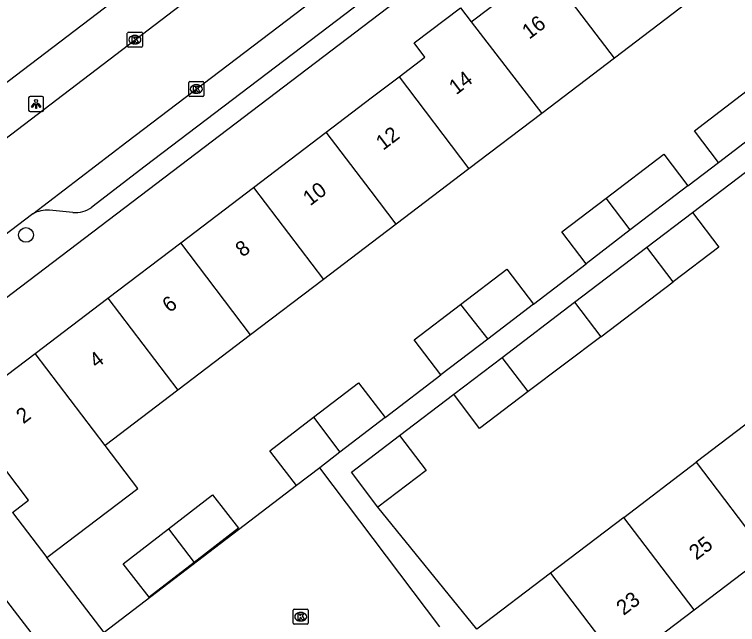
# Model space of a CAD drawing. Extents: x 160037 to 160839, y 385326 to 386441.
# Drawn here: x 160476.32 to 160524.33, y 385571.88 to 385612.39 of the extents above; entities that cross this region are included whole.
import ezdxf

# ---------------------------------------------------------------- set-up
doc = ezdxf.new("R2010")
doc.units = 0
for name, color, linetype in [('IMGEO_Boom', 7, 'Continuous'), ('IMGEO_Kolk', 7, 'Continuous'), ('IMGEO_Lichtpunt', 7, 'Continuous'), ('IMGEO_Pand', 7, 'Continuous'), ('IMGEO_Pand_nummerreeks', 7, 'Continuous'), ('IMGEO_Rijbaan_lokaal_open', 7, 'Continuous'), ('IMGEO_Voetpad_open', 7, 'Continuous')]:
    doc.layers.add(name, color=color, linetype=linetype)

msp = doc.modelspace()

# ---------------------------------------------------------------- linework, layer by layer
at = {"layer": 'IMGEO_Boom'}
msp.add_circle((160477.081, 385597.751), 0.489, dxfattribs=at)
at = {"layer": 'IMGEO_Kolk'}
for p, q in [((160483.811, 385610.285), (160483.811, 385611.137)), ((160483.886, 385611.211), (160484.738, 385611.211)), ((160484.812, 385611.137), (160484.812, 385610.285)), ((160484.299, 385610.991), (160484.324, 385610.991)), ((160484.738, 385610.211), (160483.886, 385610.211)), ((160484.322, 385610.431), (160484.297, 385610.431)), ((160487.891, 385607.01), (160487.891, 385607.862)), ((160487.966, 385607.936), (160488.818, 385607.936)), ((160488.379, 385607.716), (160488.404, 385607.716)), ((160488.892, 385607.862), (160488.892, 385607.01)), ((160488.818, 385606.936), (160487.966, 385606.936)), ((160488.402, 385607.156), (160488.377, 385607.156)), ((160494.823, 385571.974), (160494.823, 385572.826)), ((160494.898, 385572.9), (160495.75, 385572.9)), ((160495.311, 385572.68), (160495.336, 385572.68)), ((160495.824, 385572.826), (160495.824, 385571.974)), ((160495.75, 385571.9), (160494.898, 385571.9)), ((160495.334, 385572.12), (160495.309, 385572.12))]:
    msp.add_line(p, q, dxfattribs=at)
for points in [[(160483.811, 385610.285), (160483.811, 385611.137)], [(160483.886, 385611.211), (160484.738, 385611.211)], [(160484.812, 385611.137), (160484.812, 385610.285)], [(160484.132, 385610.911), (160484.255, 385610.911), (160484.255, 385610.76), (160484.385, 385610.911), (160484.549, 385610.911), (160484.403, 385610.76), (160484.556, 385610.511), (160484.404, 385610.511), (160484.319, 385610.675), (160484.255, 385610.608), (160484.255, 385610.511), (160484.132, 385610.511), (160484.132, 385610.911)], [(160484.738, 385610.211), (160483.886, 385610.211)], [(160487.891, 385607.01), (160487.891, 385607.862)], [(160487.966, 385607.936), (160488.818, 385607.936)], [(160488.892, 385607.862), (160488.892, 385607.01)], [(160488.212, 385607.636), (160488.335, 385607.636), (160488.335, 385607.485), (160488.465, 385607.636), (160488.629, 385607.636), (160488.483, 385607.485), (160488.636, 385607.236), (160488.484, 385607.236), (160488.399, 385607.4), (160488.335, 385607.333), (160488.335, 385607.236), (160488.212, 385607.236), (160488.212, 385607.636)], [(160488.818, 385606.936), (160487.966, 385606.936)], [(160494.823, 385571.974), (160494.823, 385572.826)], [(160494.898, 385572.9), (160495.75, 385572.9)], [(160495.824, 385572.826), (160495.824, 385571.974)], [(160495.144, 385572.6), (160495.267, 385572.6), (160495.267, 385572.449), (160495.397, 385572.6), (160495.561, 385572.6), (160495.415, 385572.449), (160495.568, 385572.2), (160495.416, 385572.2), (160495.331, 385572.364), (160495.267, 385572.297), (160495.267, 385572.2), (160495.144, 385572.2), (160495.144, 385572.6)], [(160495.75, 385571.9), (160494.898, 385571.9)]]:
    msp.add_lwpolyline(points, dxfattribs=at)
for centre, start, end in [((160483.888, 385611.135), 91.552, 178.448), ((160483.888, 385611.135), 91.552, 178.448), ((160484.736, 385611.135), 1.552, 88.448), ((160484.736, 385611.135), 1.552, 88.448), ((160483.888, 385610.287), 181.552, 268.448), ((160483.888, 385610.287), 181.552, 268.448), ((160484.736, 385610.287), 271.552, 358.448), ((160484.736, 385610.287), 271.552, 358.448), ((160487.968, 385607.86), 91.552, 178.448), ((160487.968, 385607.86), 91.552, 178.448), ((160488.816, 385607.86), 1.552, 88.448), ((160488.816, 385607.86), 1.552, 88.448), ((160487.968, 385607.012), 181.552, 268.448), ((160487.968, 385607.012), 181.552, 268.448), ((160488.816, 385607.012), 271.552, 358.448), ((160488.816, 385607.012), 271.552, 358.448), ((160494.9, 385572.824), 91.552, 178.448), ((160494.9, 385572.824), 91.552, 178.448), ((160495.748, 385572.824), 1.552, 88.448), ((160495.748, 385572.824), 1.552, 88.448), ((160494.9, 385571.976), 181.552, 268.448), ((160494.9, 385571.976), 181.552, 268.448), ((160495.748, 385571.976), 271.552, 358.448), ((160495.748, 385571.976), 271.552, 358.448)]:
    msp.add_arc(centre, 0.0765, start, end, dxfattribs=at)
for centre, major_axis, ratio, start_param, end_param in [((160484.298, 385610.711), (-0.387, 0.002), 0.722429, 4.712389, 7.853982), ((160484.323, 385610.711), (-0.39, 0.002), 0.717154, 1.570796, 4.712389), ((160488.378, 385607.436), (-0.387, 0.002), 0.722429, 4.712389, 7.853982), ((160488.403, 385607.436), (-0.39, 0.002), 0.717154, 1.570796, 4.712389), ((160495.31, 385572.4), (-0.387, 0.002), 0.722429, 4.712389, 7.853982), ((160495.335, 385572.4), (-0.39, 0.002), 0.717154, 1.570796, 4.712389)]:
    msp.add_ellipse(centre, major_axis=major_axis, ratio=ratio, start_param=start_param, end_param=end_param, dxfattribs=at)
at = {"layer": 'IMGEO_Lichtpunt'}
for p, q in [((160477.258, 385606.844), (160477.258, 385606.037)), ((160477.258, 385606.844), (160477.258, 385606.037)), ((160478.16, 385606.939), (160477.352, 385606.939)), ((160478.16, 385606.939), (160477.352, 385606.939)), ((160478.254, 385606.037), (160478.254, 385606.844)), ((160478.254, 385606.037), (160478.254, 385606.844)), ((160477.352, 385605.943), (160478.16, 385605.943)), ((160477.352, 385605.943), (160478.16, 385605.943))]:
    msp.add_line(p, q, dxfattribs=at)
for points in [[(160477.632, 385606.508), (160477.671, 385606.48), (160477.483, 385606.218), (160477.445, 385606.245), (160477.632, 385606.508)], [(160477.734, 385606.46), (160477.781, 385606.46), (160477.781, 385606.138), (160477.734, 385606.138), (160477.734, 385606.46)], [(160477.844, 385606.48), (160477.882, 385606.507), (160478.069, 385606.245), (160478.03, 385606.217), (160477.844, 385606.48)]]:
    msp.add_lwpolyline(points, dxfattribs=at)
msp.add_circle((160477.757, 385606.642), 0.0994, dxfattribs=at)
for centre, start, end in [((160477.352, 385606.844), 90, 180), ((160477.352, 385606.844), 90, 180), ((160478.16, 385606.844), 0, 90), ((160478.16, 385606.844), 0, 90), ((160477.352, 385606.037), 180, 270), ((160477.352, 385606.037), 180, 270), ((160478.16, 385606.037), 270, 0), ((160478.16, 385606.037), 270, 360)]:
    msp.add_arc(centre, 0.0946, start, end, dxfattribs=at)
at = {"layer": 'IMGEO_Pand'}
for points in [[(160506.645, 385611.894), (160511.516, 385615.597)], [(160516.159, 385609.489), (160511.516, 385615.597)], [(160520.99, 385613.162), (160516.159, 385609.489)], [(160501.851, 385608.25), (160503.572, 385609.559), (160502.858, 385610.499), (160505.931, 385612.834), (160506.645, 385611.894)], [(160506.645, 385611.894), (160511.325, 385605.815)], [(160516.159, 385609.489), (160511.325, 385605.815)], [(160497.019, 385604.577), (160500, 385606.843), (160501.851, 385608.25)], [(160501.851, 385608.25), (160506.493, 385602.142)], [(160523.056, 385602.561), (160521.461, 385604.66), (160525.254, 385607.552)], [(160511.325, 385605.815), (160506.493, 385602.142)], [(160523.056, 385602.561), (160526.843, 385605.462)], [(160492.187, 385600.904), (160497.019, 385604.577)], [(160501.661, 385598.469), (160500, 385600.654), (160497.019, 385604.577)], [(160515.599, 385600.191), (160519.43, 385603.113), (160521.029, 385601.009)], [(160506.493, 385602.142), (160501.661, 385598.469)], [(160521.029, 385601.009), (160517.204, 385598.079)], [(160487.355, 385597.231), (160492.187, 385600.904)], [(160492.187, 385600.904), (160496.829, 385594.796)], [(160514.273, 385595.834), (160512.66, 385597.951), (160515.599, 385600.191)], [(160517.204, 385598.079), (160515.599, 385600.191)], [(160518.315, 385596.937), (160521.334, 385599.235)], [(160521.334, 385599.235), (160523.087, 385596.929), (160520.062, 385594.64)], [(160501.661, 385598.469), (160500, 385597.206), (160496.829, 385594.796)], [(160517.204, 385598.079), (160514.273, 385595.834)], [(160482.522, 385593.557), (160487.355, 385597.231)], [(160491.998, 385591.123), (160487.355, 385597.231)], [(160513.507, 385593.277), (160518.315, 385596.937)], [(160520.062, 385594.64), (160518.315, 385596.937)], [(160505.923, 385593.12), (160509.014, 385595.487), (160510.782, 385593.16)], [(160496.829, 385594.796), (160491.998, 385591.123)], [(160515.244, 385590.994), (160520.062, 385594.64)], [(160477.69, 385589.884), (160482.522, 385593.557)], [(160482.522, 385593.557), (160487.165, 385587.449)], [(160504.634, 385588.451), (160502.866, 385590.777), (160505.923, 385593.12)], [(160505.923, 385593.12), (160507.745, 385590.834)], [(160510.782, 385593.16), (160507.745, 385590.834)], [(160508.698, 385589.616), (160513.507, 385593.277)], [(160513.507, 385593.277), (160515.244, 385590.994)], [(160491.998, 385591.123), (160487.165, 385587.449)], [(160515.244, 385590.994), (160510.425, 385587.346)], [(160507.745, 385590.834), (160504.634, 385588.451)], [(160476.184, 385579.322), (160477.257, 385580.137), (160472.72, 385586.106), (160477.69, 385589.884)], [(160482.333, 385583.776), (160477.69, 385589.884)], [(160505.485, 385587.171), (160508.698, 385589.616)], [(160510.425, 385587.346), (160508.698, 385589.616)], [(160496.164, 385585.643), (160499.159, 385587.937), (160500.935, 385585.618)], [(160487.165, 385587.449), (160482.333, 385583.776)], [(160510.425, 385587.346), (160507.199, 385584.905), (160505.485, 385587.171)], [(160526.394, 385586.315), (160521.585, 385582.657)], [(160495.041, 385581.104), (160493.552, 385583.047), (160493.265, 385583.423), (160496.164, 385585.643)], [(160496.164, 385585.643), (160497.932, 385583.318)], [(160500.935, 385585.618), (160497.932, 385583.318)], [(160500.441, 385579.678), (160498.69, 385581.999), (160501.891, 385584.435)], [(160501.891, 385584.435), (160503.652, 385582.103), (160500.441, 385579.678)], [(160478.458, 385576.33), (160484.501, 385580.924), (160482.333, 385583.776)], [(160497.932, 385583.318), (160496.589, 385582.29)], [(160496.589, 385582.29), (160495.041, 385581.104)], [(160516.775, 385578.998), (160521.585, 385582.657)], [(160521.585, 385582.657), (160526.262, 385576.508)], [(160486.547, 385578.231), (160489.472, 385580.494), (160491.182, 385578.282), (160488.24, 385576.006)], [(160476.184, 385579.322), (160478.458, 385576.33)], [(160516.775, 385578.998), (160511.909, 385575.297)], [(160521.452, 385572.849), (160516.775, 385578.998)], [(160488.24, 385576.006), (160485.254, 385573.697), (160483.543, 385575.908), (160486.547, 385578.231)], [(160486.547, 385578.231), (160488.24, 385576.006)], [(160521.452, 385572.849), (160526.262, 385576.508)], [(160511.909, 385575.297), (160507.017, 385571.576)], [(160511.909, 385575.297), (160516.589, 385569.15)], [(160516.589, 385569.15), (160521.452, 385572.849)]]:
    msp.add_lwpolyline(points, dxfattribs=at)
at = {"layer": 'IMGEO_Rijbaan_lokaal_open'}
for points in [[(160468.226, 385598.433), (160471.728, 385601.112), (160495.185, 385619.002), (160500, 385622.665), (160508.738, 385629.311)], [(160477.533, 385599.159), (160483.774, 385603.922), (160500, 385616.279), (160505.852, 385620.735), (160511.805, 385625.275)], [(160477.533, 385599.159), (160471.301, 385594.403)], [(160466.255, 385586.22), (160472.748, 385577.368), (160487.233, 385558.552)], [(160504.567, 385571.72), (160496.589, 385582.29)], [(160495.041, 385581.104), (160482.263, 385571.356), (160478.458, 385576.33)]]:
    msp.add_lwpolyline(points, dxfattribs=at)
at = {"layer": 'IMGEO_Voetpad_open'}
for points in [[(160541.325, 385643.407), (160500, 385611.993), (160469.864, 385589.083)], [(160534.027, 385639.635), (160500, 385613.725), (160485.006, 385602.306), (160481.463, 385599.602)], [(160440.459, 385581.006), (160500, 385626.337), (160509.815, 385633.793)], [(160521.029, 385601.009), (160523.056, 385602.561)], [(160521.334, 385599.235), (160524.859, 385601.917)], [(160480.191, 385599.242), (160478.645, 385599.397)], [(160510.782, 385593.16), (160514.273, 385595.834)], [(160500.935, 385585.618), (160504.634, 385588.451)], [(160501.891, 385584.435), (160505.485, 385587.171)], [(160507.017, 385571.576), (160500.441, 385579.678)]]:
    msp.add_lwpolyline(points, dxfattribs=at)
for centre, radius, start, end in [((160480.371, 385601.034), 1.801, 264.2699, 307.3351), ((160478.535, 385597.194), 2.205, 87.1397, 117.0217)]:
    msp.add_arc(centre, radius, start, end, dxfattribs=at)

# ---------------------------------------------------------------- texts
at = {"layer": 'IMGEO_Pand_nummerreeks'}
for s, rotation, p in [('16', 37.2399, (160510.498, 385610.703)), ('14', 37.2399, (160505.648, 385607.016)), ('12', 37.2399, (160500.795, 385603.327)), ('10', 37.2399, (160495.949, 385599.643)), ('8', 37.2399, (160491.466, 385596.236)), ('6', 37.2399, (160486.612, 385592.546)), ('4', 37.2399, (160481.762, 385588.859)), ('2', 37.2423, (160476.909, 385585.17)), ('25', 37.2583, (160521.593, 385576.122)), ('23', 37.2583, (160516.761, 385572.446))]:
    msp.add_text(s, height=1, rotation=rotation, dxfattribs=at).set_placement(p)

doc.saveas('drawing.dxf')
